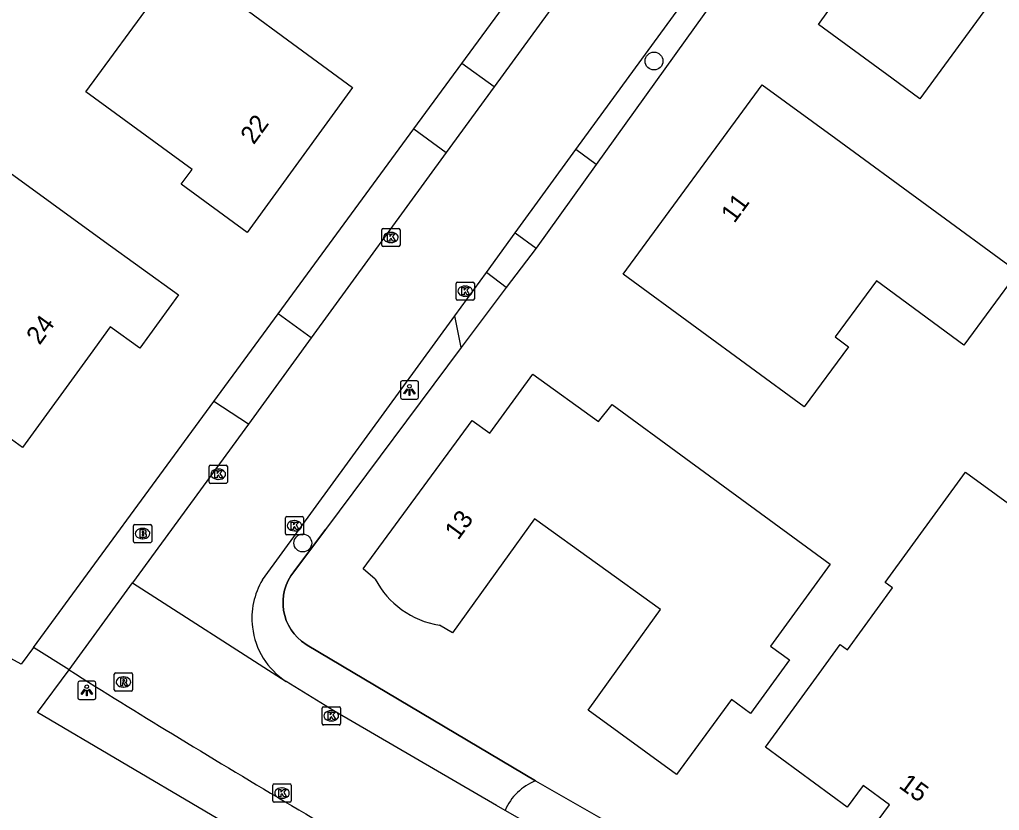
# Model space of a CAD drawing. Extents: x 157321 to 158827, y 386650 to 388532.
# Drawn here: x 158052.4 to 158106.1, y 387400.9 to 387444.2 of the extents above; entities that cross this region are included whole.
import ezdxf

# ---------------------------------------------------------------- set-up
doc = ezdxf.new("R2010")
doc.units = 0
for name, color, linetype in [('IMGEO_Boom', 7, 'Continuous'), ('IMGEO_Brandkraan', 7, 'Continuous'), ('IMGEO_Groenvoorziening', 7, 'Continuous'), ('IMGEO_Hek', 7, 'Continuous'), ('IMGEO_Kolk', 7, 'Continuous'), ('IMGEO_Lichtpunt', 7, 'Continuous'), ('IMGEO_Loofbos', 7, 'Continuous'), ('IMGEO_Pand', 7, 'Continuous'), ('IMGEO_Pand_nummerreeks', 7, 'Continuous'), ('IMGEO_Rijbaan_lokaal_gesloten', 7, 'Continuous'), ('IMGEO_Rioolput', 7, 'Continuous'), ('IMGEO_Voetpad_open', 7, 'Continuous')]:
    doc.layers.add(name, color=color, linetype=linetype)

msp = doc.modelspace()

# ---------------------------------------------------------------- linework, layer by layer
at = {"layer": 'IMGEO_Boom'}
for centre in [(158087.204, 387441.934), (158067.952, 387415.519)]:
    msp.add_circle(centre, 0.489, dxfattribs=at)
at = {"layer": 'IMGEO_Brandkraan'}
for p, q in [((158058.672, 387415.61), (158058.672, 387416.462)), ((158058.747, 387416.536), (158059.599, 387416.536)), ((158059.16, 387416.316), (158059.185, 387416.316)), ((158059.673, 387416.462), (158059.673, 387415.61)), ((158059.183, 387415.756), (158059.158, 387415.756)), ((158059.599, 387415.536), (158058.747, 387415.536))]:
    msp.add_line(p, q, dxfattribs=at)
for points in [[(158058.672, 387415.61), (158058.672, 387416.462)], [(158058.747, 387416.536), (158059.599, 387416.536)], [(158059.02, 387416.236), (158059.02, 387415.836), (158059.233, 387415.836)], [(158059.251, 387416.236), (158059.02, 387416.236)], [(158059.673, 387416.462), (158059.673, 387415.61)], [(158059.199, 387416.155), (158059.145, 387416.155), (158059.145, 387416.079)], [(158059.145, 387416.079), (158059.198, 387416.079)], [(158059.207, 387416.003), (158059.145, 387416.003), (158059.145, 387415.922)], [(158059.145, 387415.922), (158059.207, 387415.922)], [(158059.599, 387415.536), (158058.747, 387415.536)]]:
    msp.add_lwpolyline(points, dxfattribs=at)
for centre, radius, start, end in [((158058.749, 387416.46), 0.0765, 91.552, 178.448), ((158058.749, 387416.46), 0.0765, 91.552, 178.448), ((158059.255, 387416.091), 0.145, 59.4692, 91.5367), ((158059.28, 387416.138), 0.0922, 285.5137, 58.1501), ((158059.597, 387416.46), 0.0765, 1.552, 88.448), ((158059.597, 387416.46), 0.0765, 1.552, 88.448), ((158059.2, 387416.117), 0.0379, 267.8285, 90.9355), ((158059.208, 387415.962), 0.0404, 269.8759, 90.5077), ((158059.239, 387416.087), 0.251, 268.6676, 293.5347), ((158059.285, 387415.946), 0.105, 301.3115, 78.989), ((158058.749, 387415.612), 0.0765, 181.552, 268.448), ((158058.749, 387415.612), 0.0765, 181.552, 268.448), ((158059.597, 387415.612), 0.0765, 271.552, 358.448), ((158059.597, 387415.612), 0.0765, 271.552, 358.448)]:
    msp.add_arc(centre, radius, start, end, dxfattribs=at)
for centre, major_axis, ratio, start_param, end_param in [((158059.159, 387416.036), (-0.387, 0.002), 0.722429, 4.712389, 7.853982), ((158059.184, 387416.036), (-0.39, 0.002), 0.717154, 1.570796, 4.712389)]:
    msp.add_ellipse(centre, major_axis=major_axis, ratio=ratio, start_param=start_param, end_param=end_param, dxfattribs=at)
at = {"layer": 'IMGEO_Groenvoorziening'}
for points in [[(158076.677, 387441.805), (158083.469, 387451.065)], [(158091.046, 387446.052), (158084.026, 387436.257)], [(158066.606, 387428.074), (158074.047, 387438.22)], [(158080.743, 387431.676), (158079.105, 387429.53)], [(158076.643, 387426.228), (158069.194, 387416.262), (158067.461, 387413.941), (158067.292, 387413.714), (158067.156, 387413.466), (158067.042, 387413.207), (158066.956, 387412.938), (158066.898, 387412.661), (158066.87, 387412.38), (158066.872, 387412.097), (158066.903, 387411.816), (158066.963, 387411.539), (158067.051, 387411.271), (158067.168, 387411.013), (158067.31, 387410.769), (158067.478, 387410.541), (158067.668, 387410.332), (158067.879, 387410.144), (158068.192, 387409.927), (158080.717, 387402.481)], [(158053.197, 387409.793), (158063.079, 387423.267)]]:
    msp.add_lwpolyline(points, dxfattribs=at)
at = {"layer": 'IMGEO_Hek'}
for points in [[(158067.292, 387413.714), (158067.461, 387413.941), (158069.194, 387416.262)], [(158080.717, 387402.481), (158068.192, 387409.927), (158067.879, 387410.144), (158067.668, 387410.332), (158067.478, 387410.541), (158067.31, 387410.769), (158067.168, 387411.013), (158067.051, 387411.271), (158066.963, 387411.539), (158066.903, 387411.816), (158066.872, 387412.097), (158066.87, 387412.38), (158066.898, 387412.661), (158066.956, 387412.938), (158067.042, 387413.207), (158067.156, 387413.466), (158067.292, 387413.714)]]:
    msp.add_lwpolyline(points, dxfattribs=at)
at = {"layer": 'IMGEO_Kolk'}
for p, q in [((158072.283, 387431.838), (158072.283, 387432.69)), ((158072.358, 387432.764), (158073.21, 387432.764)), ((158072.771, 387432.544), (158072.796, 387432.544)), ((158073.284, 387432.69), (158073.284, 387431.838)), ((158073.21, 387431.764), (158072.358, 387431.764)), ((158072.794, 387431.984), (158072.769, 387431.984)), ((158076.355, 387428.898), (158076.355, 387429.75)), ((158076.43, 387429.824), (158077.282, 387429.824)), ((158076.843, 387429.604), (158076.868, 387429.604)), ((158077.356, 387429.75), (158077.356, 387428.898)), ((158077.282, 387428.824), (158076.43, 387428.824)), ((158076.866, 387429.044), (158076.841, 387429.044)), ((158062.82, 387418.862), (158062.82, 387419.714)), ((158062.895, 387419.788), (158063.747, 387419.788)), ((158063.308, 387419.568), (158063.333, 387419.568)), ((158063.821, 387419.714), (158063.821, 387418.862)), ((158063.331, 387419.008), (158063.306, 387419.008)), ((158063.747, 387418.788), (158062.895, 387418.788)), ((158067, 387416.04), (158067, 387416.892)), ((158067.075, 387416.966), (158067.927, 387416.966)), ((158067.488, 387416.746), (158067.513, 387416.746)), ((158068.001, 387416.892), (158068.001, 387416.04)), ((158067.511, 387416.186), (158067.486, 387416.186)), ((158067.927, 387415.966), (158067.075, 387415.966)), ((158069.091, 387406.545), (158069.943, 387406.545)), ((158069.016, 387405.619), (158069.016, 387406.471)), ((158069.504, 387406.325), (158069.529, 387406.325)), ((158070.017, 387406.471), (158070.017, 387405.619)), ((158069.943, 387405.545), (158069.091, 387405.545)), ((158069.527, 387405.765), (158069.502, 387405.765)), ((158066.314, 387401.387), (158066.314, 387402.239)), ((158066.389, 387402.313), (158067.241, 387402.313)), ((158067.315, 387402.239), (158067.315, 387401.387)), ((158066.802, 387402.093), (158066.827, 387402.093)), ((158067.241, 387401.313), (158066.389, 387401.313)), ((158066.825, 387401.533), (158066.8, 387401.533))]:
    msp.add_line(p, q, dxfattribs=at)
for points in [[(158072.283, 387431.838), (158072.283, 387432.69)], [(158072.358, 387432.764), (158073.21, 387432.764)], [(158072.604, 387432.464), (158072.727, 387432.464), (158072.727, 387432.313), (158072.857, 387432.464), (158073.021, 387432.464), (158072.875, 387432.313), (158073.028, 387432.064), (158072.876, 387432.064), (158072.791, 387432.228), (158072.727, 387432.161), (158072.727, 387432.064), (158072.604, 387432.064), (158072.604, 387432.464)], [(158073.284, 387432.69), (158073.284, 387431.838)], [(158073.21, 387431.764), (158072.358, 387431.764)], [(158076.355, 387428.898), (158076.355, 387429.75)], [(158076.43, 387429.824), (158077.282, 387429.824)], [(158077.356, 387429.75), (158077.356, 387428.898)], [(158076.676, 387429.524), (158076.799, 387429.524), (158076.799, 387429.373), (158076.929, 387429.524), (158077.093, 387429.524), (158076.947, 387429.373), (158077.1, 387429.124), (158076.948, 387429.124), (158076.863, 387429.288), (158076.799, 387429.221), (158076.799, 387429.124), (158076.676, 387429.124), (158076.676, 387429.524)], [(158077.282, 387428.824), (158076.43, 387428.824)], [(158062.82, 387418.862), (158062.82, 387419.714)], [(158062.895, 387419.788), (158063.747, 387419.788)], [(158063.141, 387419.488), (158063.264, 387419.488), (158063.264, 387419.337), (158063.394, 387419.488), (158063.558, 387419.488), (158063.412, 387419.337), (158063.565, 387419.088), (158063.413, 387419.088), (158063.328, 387419.252), (158063.264, 387419.185), (158063.264, 387419.088), (158063.141, 387419.088), (158063.141, 387419.488)], [(158063.821, 387419.714), (158063.821, 387418.862)], [(158063.747, 387418.788), (158062.895, 387418.788)], [(158067, 387416.04), (158067, 387416.892)], [(158067.075, 387416.966), (158067.927, 387416.966)], [(158068.001, 387416.892), (158068.001, 387416.04)], [(158067.321, 387416.666), (158067.444, 387416.666), (158067.444, 387416.515), (158067.574, 387416.666), (158067.738, 387416.666), (158067.592, 387416.515), (158067.745, 387416.266), (158067.593, 387416.266), (158067.508, 387416.43), (158067.444, 387416.363), (158067.444, 387416.266), (158067.321, 387416.266), (158067.321, 387416.666)], [(158067.927, 387415.966), (158067.075, 387415.966)], [(158069.091, 387406.545), (158069.943, 387406.545)], [(158069.016, 387405.619), (158069.016, 387406.471)], [(158069.337, 387406.245), (158069.46, 387406.245), (158069.46, 387406.094), (158069.59, 387406.245), (158069.754, 387406.245), (158069.608, 387406.094), (158069.761, 387405.845), (158069.609, 387405.845), (158069.524, 387406.009), (158069.46, 387405.942), (158069.46, 387405.845), (158069.337, 387405.845), (158069.337, 387406.245)], [(158070.017, 387406.471), (158070.017, 387405.619)], [(158069.943, 387405.545), (158069.091, 387405.545)], [(158066.314, 387401.387), (158066.314, 387402.239)], [(158066.389, 387402.313), (158067.241, 387402.313)], [(158067.315, 387402.239), (158067.315, 387401.387)], [(158066.635, 387402.013), (158066.758, 387402.013), (158066.758, 387401.862), (158066.888, 387402.013), (158067.052, 387402.013), (158066.906, 387401.862), (158067.059, 387401.613), (158066.907, 387401.613), (158066.822, 387401.777), (158066.758, 387401.71), (158066.758, 387401.613), (158066.635, 387401.613), (158066.635, 387402.013)], [(158067.241, 387401.313), (158066.389, 387401.313)]]:
    msp.add_lwpolyline(points, dxfattribs=at)
for centre, start, end in [((158072.36, 387432.688), 91.552, 178.448), ((158072.36, 387432.688), 91.552, 178.448), ((158073.208, 387432.688), 1.552, 88.448), ((158073.208, 387432.688), 1.552, 88.448), ((158072.36, 387431.84), 181.552, 268.448), ((158072.36, 387431.84), 181.552, 268.448), ((158073.208, 387431.84), 271.552, 358.448), ((158073.208, 387431.84), 271.552, 358.448), ((158076.432, 387429.748), 91.552, 178.448), ((158076.432, 387429.748), 91.552, 178.448), ((158077.28, 387429.748), 1.552, 88.448), ((158077.28, 387429.748), 1.552, 88.448), ((158076.432, 387428.9), 181.552, 268.448), ((158076.432, 387428.9), 181.552, 268.448), ((158077.28, 387428.9), 271.552, 358.448), ((158077.28, 387428.9), 271.552, 358.448), ((158062.897, 387419.712), 91.552, 178.448), ((158062.897, 387419.712), 91.552, 178.448), ((158063.745, 387419.712), 1.552, 88.448), ((158063.745, 387419.712), 1.552, 88.448), ((158062.897, 387418.864), 181.552, 268.448), ((158062.897, 387418.864), 181.552, 268.448), ((158063.745, 387418.864), 271.552, 358.448), ((158063.745, 387418.864), 271.552, 358.448), ((158067.077, 387416.89), 91.552, 178.448), ((158067.077, 387416.89), 91.552, 178.448), ((158067.925, 387416.89), 1.552, 88.448), ((158067.925, 387416.89), 1.552, 88.448), ((158067.077, 387416.042), 181.552, 268.448), ((158067.077, 387416.042), 181.552, 268.448), ((158067.925, 387416.042), 271.552, 358.448), ((158067.925, 387416.042), 271.552, 358.448), ((158069.093, 387406.469), 91.552, 178.448), ((158069.093, 387406.469), 91.552, 178.448), ((158069.941, 387406.469), 1.552, 88.448), ((158069.941, 387406.469), 1.552, 88.448), ((158069.093, 387405.621), 181.552, 268.448), ((158069.093, 387405.621), 181.552, 268.448), ((158069.941, 387405.621), 271.552, 358.448), ((158069.941, 387405.621), 271.552, 358.448), ((158066.391, 387402.237), 91.552, 178.448), ((158066.391, 387402.237), 91.552, 178.448), ((158067.239, 387402.237), 1.552, 88.448), ((158067.239, 387402.237), 1.552, 88.448), ((158066.391, 387401.389), 181.552, 268.448), ((158066.391, 387401.389), 181.552, 268.448), ((158067.239, 387401.389), 271.552, 358.448), ((158067.239, 387401.389), 271.552, 358.448)]:
    msp.add_arc(centre, 0.0765, start, end, dxfattribs=at)
for centre, major_axis, ratio, start_param, end_param in [((158072.77, 387432.264), (-0.387, 0.002), 0.722429, 4.712389, 7.853982), ((158072.795, 387432.264), (-0.39, 0.002), 0.717154, 1.570796, 4.712389), ((158076.842, 387429.324), (-0.387, 0.002), 0.722429, 4.712389, 7.853982), ((158076.867, 387429.324), (-0.39, 0.002), 0.717154, 1.570796, 4.712389), ((158063.307, 387419.288), (-0.387, 0.002), 0.722429, 4.712389, 7.853982), ((158063.332, 387419.288), (-0.39, 0.002), 0.717154, 1.570796, 4.712389), ((158067.487, 387416.466), (-0.387, 0.002), 0.722429, 4.712389, 7.853982), ((158067.512, 387416.466), (-0.39, 0.002), 0.717154, 1.570796, 4.712389), ((158069.503, 387406.045), (-0.387, 0.002), 0.722429, 4.712389, 7.853982), ((158069.528, 387406.045), (-0.39, 0.002), 0.717154, 1.570796, 4.712389), ((158066.801, 387401.813), (-0.387, 0.002), 0.722429, 4.712389, 7.853982), ((158066.826, 387401.813), (-0.39, 0.002), 0.717154, 1.570796, 4.712389)]:
    msp.add_ellipse(centre, major_axis=major_axis, ratio=ratio, start_param=start_param, end_param=end_param, dxfattribs=at)
at = {"layer": 'IMGEO_Lichtpunt'}
for p, q in [((158073.301, 387424.313), (158073.301, 387423.506)), ((158073.301, 387424.313), (158073.301, 387423.506)), ((158074.203, 387424.408), (158073.395, 387424.408)), ((158074.203, 387424.408), (158073.395, 387424.408)), ((158074.297, 387423.506), (158074.297, 387424.313)), ((158074.297, 387423.506), (158074.297, 387424.313)), ((158073.395, 387423.412), (158074.203, 387423.412)), ((158073.395, 387423.412), (158074.203, 387423.412)), ((158055.617, 387407.845), (158055.617, 387407.038)), ((158055.617, 387407.845), (158055.617, 387407.038)), ((158056.519, 387407.94), (158055.711, 387407.94)), ((158056.519, 387407.94), (158055.711, 387407.94)), ((158056.613, 387407.038), (158056.613, 387407.845)), ((158056.613, 387407.038), (158056.613, 387407.845)), ((158055.711, 387406.944), (158056.519, 387406.944)), ((158055.711, 387406.944), (158056.519, 387406.944))]:
    msp.add_line(p, q, dxfattribs=at)
for points in [[(158073.675, 387423.977), (158073.714, 387423.949), (158073.526, 387423.687), (158073.488, 387423.714), (158073.675, 387423.977)], [(158073.777, 387423.929), (158073.824, 387423.929), (158073.824, 387423.607), (158073.777, 387423.607), (158073.777, 387423.929)], [(158073.887, 387423.949), (158073.925, 387423.976), (158074.112, 387423.714), (158074.073, 387423.686), (158073.887, 387423.949)], [(158055.991, 387407.509), (158056.03, 387407.481), (158055.842, 387407.219), (158055.804, 387407.246), (158055.991, 387407.509)], [(158056.093, 387407.461), (158056.14, 387407.461), (158056.14, 387407.139), (158056.093, 387407.139), (158056.093, 387407.461)], [(158056.203, 387407.481), (158056.241, 387407.508), (158056.428, 387407.246), (158056.389, 387407.218), (158056.203, 387407.481)]]:
    msp.add_lwpolyline(points, dxfattribs=at)
for centre in [(158073.8, 387424.111), (158056.116, 387407.643)]:
    msp.add_circle(centre, 0.0994, dxfattribs=at)
for centre, start, end in [((158073.395, 387424.313), 90, 180), ((158073.395, 387424.313), 90, 180), ((158074.203, 387424.313), 0, 90), ((158074.203, 387424.313), 0, 90), ((158073.395, 387423.506), 180, 270), ((158073.395, 387423.506), 180, 270), ((158074.203, 387423.506), 270, 0), ((158074.203, 387423.506), 270, 360), ((158055.711, 387407.845), 90, 180), ((158055.711, 387407.845), 90, 180), ((158056.519, 387407.845), 0, 90), ((158056.519, 387407.845), 0, 90), ((158055.711, 387407.038), 180, 270), ((158055.711, 387407.038), 180, 270), ((158056.519, 387407.038), 270, 0), ((158056.519, 387407.038), 270, 360)]:
    msp.add_arc(centre, 0.0946, start, end, dxfattribs=at)
at = {"layer": 'IMGEO_Loofbos'}
for points in [[(158053.197, 387409.793), (158052.521, 387408.871), (158025.913, 387423.407)], [(158055.151, 387408.562), (158053.197, 387409.793)], [(158076.341, 387392.716), (158053.407, 387406.225), (158055.151, 387408.562)]]:
    msp.add_lwpolyline(points, dxfattribs=at)
at = {"layer": 'IMGEO_Pand'}
for points in [[(158101.78, 387439.86), (158100.242, 387440.988), (158096.211, 387443.946), (158098.081, 387446.552), (158096.893, 387447.443), (158098.548, 387449.725), (158097.741, 387450.308), (158099.725, 387453.04), (158100.521, 387452.413), (158104.978, 387458.563), (158109.023, 387455.624), (158115.1, 387451.21), (158118.217, 387448.946), (158115.548, 387445.27), (158112.428, 387447.546), (158110.676, 387445.143), (158107.384, 387447.544), (158101.78, 387439.86)], [(158067.021, 387447.499), (158064.971, 387444.664), (158067.115, 387443.091), (158070.673, 387440.481), (158064.913, 387432.533), (158061.291, 387435.182), (158061.882, 387435.989), (158056.065, 387440.246), (158059.961, 387445.571), (158056.08, 387448.41), (158059.44, 387453.02), (158062.979, 387450.442), (158067.021, 387447.499)], [(158104.18, 387426.36), (158099.4, 387429.884), (158097.136, 387426.813), (158097.86, 387426.28), (158095.43, 387422.98), (158089.549, 387427.298), (158085.519, 387430.258), (158093.135, 387440.634), (158097.17, 387437.682), (158107.14, 387430.39), (158104.18, 387426.36)], [(158057.094, 387432.051), (158061.141, 387429.114), (158059.025, 387426.192), (158057.402, 387427.36), (158056.294, 387425.851), (158052.6, 387420.747), (158048.549, 387423.678), (158047.77, 387424.24), (158048.651, 387425.458), (158042.569, 387429.855), (158048.61, 387438.21), (158057.094, 387432.051)], [(158071.917, 387413.544), (158071.272, 387414.103), (158077.239, 387422.235), (158078.197, 387421.548), (158080.558, 387424.765), (158084.157, 387422.182), (158084.903, 387423.106), (158088.941, 387420.157), (158096.868, 387414.367), (158093.585, 387409.872)], [(158108.986, 387399.058), (158106.041, 387395.016), (158103.954, 387394.679), (158099.591, 387397.87), (158099.235, 387399.976), (158100.111, 387401.17), (158098.661, 387402.236), (158097.784, 387401.042), (158093.307, 387404.331), (158096.249, 387408.374), (158097.398, 387409.953), (158097.802, 387409.659), (158100.273, 387413.054), (158099.869, 387413.348), (158104.28, 387419.41), (158113.09, 387412.99)], [(158093.585, 387409.872), (158094.624, 387409.114), (158092.485, 387406.181), (158091.443, 387406.941), (158088.44, 387402.83), (158083.6, 387406.36), (158085.829, 387409.465), (158087.56, 387411.876), (158080.653, 387416.836), (158078.921, 387414.425), (158076.166, 387410.589), (158075.438, 387411.015)]]:
    msp.add_lwpolyline(points, dxfattribs=at)
msp.add_arc((158076.215, 387415.812), 4.859, 207.8208, 260.8027, dxfattribs=at)
at = {"layer": 'IMGEO_Rijbaan_lokaal_gesloten'}
for points in [[(158085.202, 387449.805), (158078.44, 387440.525)], [(158082.927, 387437.088), (158090.013, 387446.814)], [(158078.44, 387440.525), (158075.81, 387436.916)], [(158075.81, 387436.916), (158068.419, 387426.772)], [(158079.592, 387432.512), (158082.927, 387437.088)], [(158078.017, 387430.351), (158079.592, 387432.512)], [(158076.288, 387427.977), (158078.017, 387430.351)], [(158065.742, 387413.504), (158076.288, 387427.977)], [(158068.419, 387426.772), (158064.971, 387422.04)], [(158064.971, 387422.04), (158058.628, 387413.335)], [(158055.151, 387408.562), (158058.628, 387413.335)], [(158058.628, 387413.335), (158067.042, 387407.932)], [(158079.04, 387400.864), (158078.579, 387401.13), (158069.647, 387406.313), (158067.042, 387407.932)], [(158085.317, 387397.301), (158079.04, 387400.864)]]:
    msp.add_lwpolyline(points, dxfattribs=at)
for centre, radius, start, end in [((158069.286, 387411.397), 4.123, 149.26, 186.8338), ((158069.291, 387411.394), 4.128, 186.7823, 236.9857), ((158335.202, 387854.227), 526.352, 237.85517, 238.58061), ((158337.247, 387857.596), 530.293, 238.58184, 240.13083)]:
    msp.add_arc(centre, radius, start, end, dxfattribs=at)
at = {"layer": 'IMGEO_Rioolput'}
for p, q in [((158057.621, 387407.477), (158057.621, 387408.329)), ((158057.696, 387408.403), (158058.548, 387408.403)), ((158058.109, 387408.183), (158058.134, 387408.183)), ((158058.622, 387408.329), (158058.622, 387407.477)), ((158058.132, 387407.623), (158058.107, 387407.623)), ((158058.548, 387407.403), (158057.696, 387407.403))]:
    msp.add_line(p, q, dxfattribs=at)
for points in [[(158057.621, 387407.477), (158057.621, 387408.329)], [(158057.696, 387408.403), (158058.548, 387408.403)], [(158058.622, 387408.329), (158058.622, 387407.477)], [(158058.21, 387408.101), (158057.958, 387408.103), (158057.958, 387407.703)], [(158057.958, 387407.703), (158058.082, 387407.703), (158058.082, 387407.865), (158058.093, 387407.865)], [(158058.136, 387408.022), (158058.082, 387408.022), (158058.082, 387407.941)], [(158058.082, 387407.941), (158058.134, 387407.941)], [(158058.14, 387407.836), (158058.211, 387407.703), (158058.351, 387407.703), (158058.286, 387407.829)], [(158058.548, 387407.403), (158057.696, 387407.403)]]:
    msp.add_lwpolyline(points, dxfattribs=at)
for centre, radius, start, end in [((158057.698, 387408.327), 0.0765, 91.552, 178.448), ((158057.698, 387408.327), 0.0765, 91.552, 178.448), ((158058.546, 387408.327), 0.0765, 1.552, 88.448), ((158058.546, 387408.327), 0.0765, 1.552, 88.448), ((158058.092, 387407.812), 0.0533, 26.0293, 88.6989), ((158058.118, 387408.13), 0.19, 274.7715, 282.9687), ((158058.142, 387407.926), 0.0964, 77.0061, 93.1865), ((158058.156, 387407.983), 0.0378, 276.6634, 79.6772), ((158058.209, 387407.991), 0.109, 350.3612, 89.416), ((158058.207, 387407.991), 0.112, 277.5842, 350.9817), ((158058.191, 387407.776), 0.108, 29.5134, 73.7905), ((158057.698, 387407.479), 0.0765, 181.552, 268.448), ((158057.698, 387407.479), 0.0765, 181.552, 268.448), ((158058.546, 387407.479), 0.0765, 271.552, 358.448), ((158058.546, 387407.479), 0.0765, 271.552, 358.448)]:
    msp.add_arc(centre, radius, start, end, dxfattribs=at)
for centre, major_axis, ratio, start_param, end_param in [((158058.108, 387407.903), (-0.387, 0.002), 0.722429, 4.712389, 7.853982), ((158058.133, 387407.903), (-0.39, 0.002), 0.717154, 1.570796, 4.712389)]:
    msp.add_ellipse(centre, major_axis=major_axis, ratio=ratio, start_param=start_param, end_param=end_param, dxfattribs=at)
at = {"layer": 'IMGEO_Voetpad_open'}
for points in [[(158074.047, 387438.22), (158076.677, 387441.805)], [(158078.44, 387440.525), (158076.677, 387441.805)], [(158074.047, 387438.22), (158075.81, 387436.916)], [(158084.026, 387436.257), (158082.927, 387437.088)], [(158084.026, 387436.257), (158080.743, 387431.676)], [(158079.592, 387432.512), (158080.743, 387431.676)], [(158079.105, 387429.53), (158078.017, 387430.351)], [(158079.105, 387429.53), (158076.643, 387426.228)], [(158063.079, 387423.267), (158066.606, 387428.074)], [(158068.419, 387426.772), (158066.606, 387428.074)], [(158076.643, 387426.228), (158076.288, 387427.977)], [(158064.971, 387422.04), (158063.079, 387423.267)], [(158080.717, 387402.481), (158085.831, 387399.56)]]:
    msp.add_lwpolyline(points, dxfattribs=at)
msp.add_arc((158081.784, 387399.697), 2.982, 110.9623, 156.9506, dxfattribs=at)

# ---------------------------------------------------------------- texts
at = {"layer": 'IMGEO_Pand_nummerreeks'}
for s, rotation, p in [('22', 54.0688, (158065.266, 387437.314)), ('11', 53.7205, (158091.603, 387433.004)), ('24', 54.105, (158053.529, 387426.33)), ('13', 53.73, (158076.466, 387415.635)), ('15', 323.812, (158100.568, 387402.141))]:
    msp.add_text(s, height=1, rotation=rotation, dxfattribs=at).set_placement(p)

doc.saveas('drawing.dxf')
